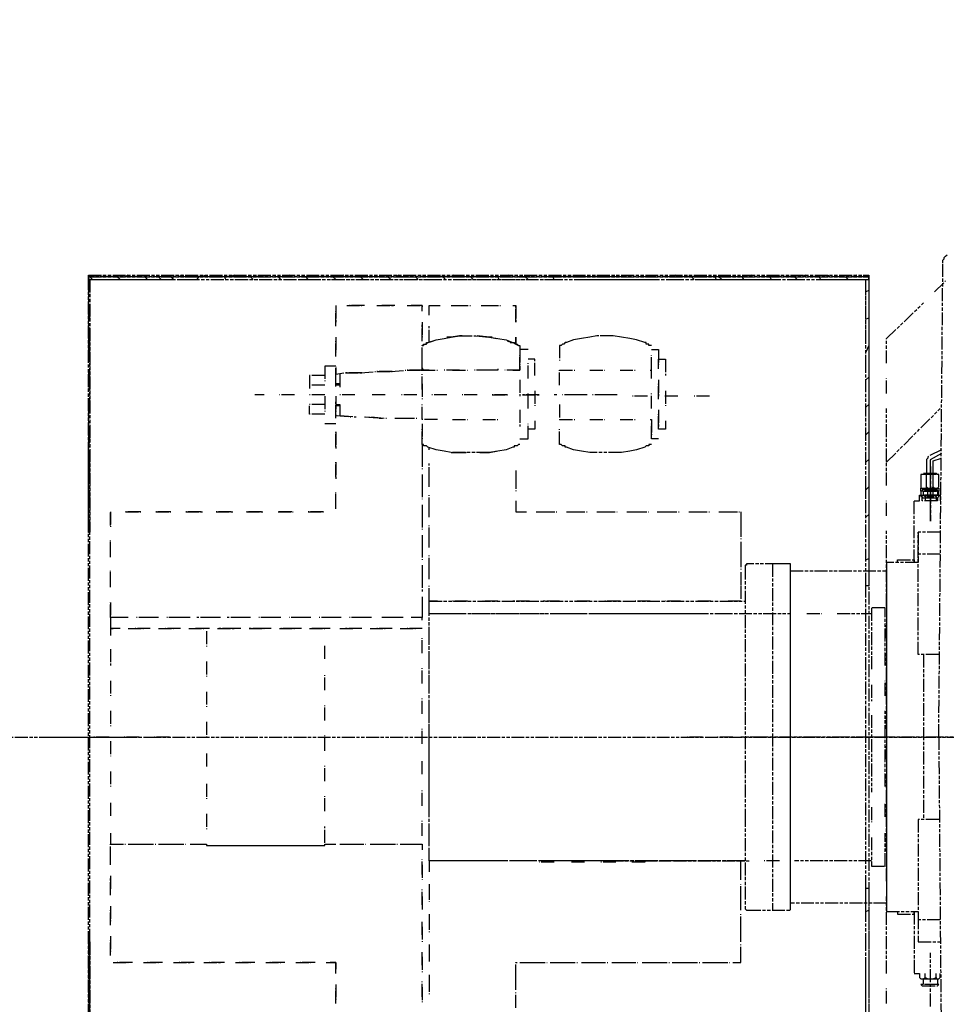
# Model space of a CAD drawing. Header units: millimetres. Extents: x -34725 to 178350, y -13707 to 126150.
# Tile 268 of 272: x 50956 to 51817, y 115163 to 116078. Entities that reach past the tile are written whole.
import ezdxf

# ---------------------------------------------------------------- set-up
doc = ezdxf.new("R2010")
doc.units = ezdxf.units.MM
doc.linetypes.add('AM_ISO09W050', pattern=[22.5, 12, -1.5, 3, -1.5, 3, -1.5])
doc.layers.get('Defpoints').update_dxf_attribs({"linetype": 'CONTINUOUS'})
doc.layers.add('AM_11', color=3, linetype='AM_ISO09W050', lineweight=25)
doc.layers.add('AM_5', color=3, linetype='CONTINUOUS', lineweight=25)
doc.styles.get("Standard").update_dxf_attribs({"font": 'isocp.shx'})
doc.dimstyles.new('AM_ISO', dxfattribs={"dimtxt": 3.5, "dimasz": 2.5, "dimexe": 2, "dimexo": 1, "dimgap": 0.6, "dimtad": 1, "dimdsep": 46, "dimtxsty": 'Standard', "dimcen": 0, "dimclrd": 256, "dimclre": 256, "dimclrt": 2, "dimadec": 0, "dimazin": 2, "dimtp": 0.1, "dimtm": 0.1, "dimtfac": 0.71, "dimtmove": 0, "dimatfit": 3, "dimfxl": 1, "dimtfill": 1, "dimtfillclr": 256, "dimlwd": -1, "dimlwe": -1, "dimarcsym": 0})

# ---------------------------------------------------------------- blocks, each defined once
blk = doc.blocks.new('*D84')
at = {"layer": 'AM_5', "transparency": 16777216}
for p, q in [((49746.9, 116661.47), (55584.17, 116661.47)), ((55284.17, 115786.47), (55284.17, 116286.47)), ((52566.65, 115411.47), (55584.17, 115411.47))]:
    blk.add_line(p, q, dxfattribs=at)
for points in [[(55221.67, 116286.47), (55346.67, 116286.47), (55284.17, 116661.47)], [(55221.67, 115786.47), (55346.67, 115786.47), (55284.17, 115411.47)]]:
    blk.add_solid(points, dxfattribs=at)
at = {"layer": 'Defpoints', "color": 0, "transparency": 16777216}
for p in [(49596.9, 116661.47), (55284.17, 116661.47), (52416.65, 115411.47)]:
    blk.add_point(p, dxfattribs=at)
at = {"layer": 'AM_5', "color": 2, "transparency": 16777216, "insert": (56045.52, 116056.16), "char_height": 525, "attachment_point": 5, "rotation": 90, "bg_fill": 3, "box_fill_scale": 1.1, "bg_fill_color": 256, "bg_fill_true_color": 13158600, "bg_fill_transparency": 0}
blk.add_mtext('1250', dxfattribs=at)

msp = doc.modelspace()

# ---------------------------------------------------------------- linework, layer by layer
at = {"layer": 'AM_11'}
for p, q in [((51814.167, 115854.394), (51815.443, 115855.67)), ((51815.443, 115856.947), (51816.72, 115858.223)), ((51815.443, 115855.67), (51815.443, 115856.947)), ((51816.72, 115858.223), (51817.996, 115859.5)), ((51810.338, 115411.467), (51814.167, 115851.841)), ((51814.167, 115853.118), (51814.167, 115854.394)), ((51814.167, 115851.841), (51814.167, 115853.118)), ((48161.896, 115411.467), (51031.896, 115411.467)), ((50985.71, 115411.467), (52513.854, 115411.467))]:
    msp.add_line(p, q, dxfattribs=at)
for points in [[(51745.239, 115840.353), (51745.239, 115839.077), (51020.218, 115839.077), (51020.218, 115840.353)], [(51021.494, 115836.524), (51021.494, 115601.658), (51020.218, 115601.658), (51020.218, 115836.524)], [(51745.239, 115836.524), (51745.239, 115551.876), (51742.686, 115551.876), (51742.686, 115836.524)], [(51417.192, 115796.954), (51417.192, 115812.271)], [(51258.913, 115749.725), (51274.23, 115749.725)], [(51288.271, 115751.002), (51302.312, 115751.002)], [(51316.353, 115752.278), (51330.394, 115752.278)], [(51395.493, 115729.302), (51409.534, 115729.302)], [(51423.574, 115729.302), (51438.892, 115729.302)], [(51793.744, 115643.78), (51793.744, 115642.504), (51795.02, 115642.504), (51798.85, 115642.504), (51798.85, 115643.78), (51800.126, 115642.504), (51803.955, 115642.504), (51805.232, 115643.78), (51806.508, 115642.504), (51809.061, 115642.504), (51810.338, 115643.78), (51810.338, 115655.269), (51809.061, 115655.269), (51807.785, 115656.545), (51807.785, 115655.269), (51806.508, 115655.269), (51798.85, 115655.269), (51797.573, 115655.269), (51795.02, 115655.269), (51793.744, 115655.269)], [(51810.338, 115641.228), (51810.338, 115639.951), (51809.061, 115639.951), (51793.744, 115639.951), (51793.744, 115641.228), (51793.744, 115642.504), (51810.338, 115642.504)], [(51793.744, 115634.845), (51795.02, 115634.845), (51795.02, 115633.569), (51798.85, 115633.569), (51800.126, 115634.845), (51805.232, 115634.845), (51805.232, 115633.569), (51809.061, 115633.569), (51810.338, 115634.845), (51810.338, 115639.951), (51809.061, 115639.951), (51809.061, 115641.228), (51807.785, 115641.228), (51806.508, 115641.228), (51805.232, 115639.951), (51802.679, 115639.951), (51798.85, 115639.951), (51798.85, 115641.228), (51795.02, 115641.228), (51795.02, 115639.951), (51793.744, 115639.951)], [(51807.785, 115641.228), (51796.297, 115641.228), (51796.297, 115642.504), (51807.785, 115642.504)], [(51809.061, 115639.951), (51809.061, 115636.122), (51796.297, 115636.122), (51796.297, 115639.951)], [(51068.723, 115620.804), (51054.682, 115620.804)], [(51096.804, 115620.804), (51082.763, 115620.804)], [(51238.49, 115620.804), (51224.449, 115620.804)], [(51630.359, 115339.986), (51630.359, 115253.188), (51630.359, 115251.912), (51631.635, 115250.635), (51632.912, 115250.635), (51672.481, 115250.635), (51672.481, 115572.3), (51660.993, 115572.3), (51632.912, 115572.3), (51631.635, 115572.3), (51631.635, 115571.023), (51630.359, 115571.023), (51630.359, 115569.747)], [(51761.833, 115565.917), (51761.833, 115257.017), (51672.481, 115257.017), (51672.481, 115565.917)], [(51040.641, 115536.559), (51040.641, 115522.518)], [(51810.338, 115411.467), (51814.167, 114939.182), (51815.443, 114937.906), (51815.443, 114936.63), (51816.72, 114936.63), (51816.72, 114935.353), (51817.996, 114935.353), (51819.273, 114934.077), (51907.347, 114926.418), (52347.721, 114926.418), (52434.519, 114934.077), (52437.072, 114934.077), (52437.072, 114935.353), (52438.349, 114936.63), (52439.625, 114936.63), (52439.625, 114937.906), (52439.625, 114939.182), (52440.902, 114939.182), (52444.731, 115411.467)], [(51745.239, 115271.058), (51745.239, 114789.838), (51742.686, 114789.838), (51742.686, 115271.058)], [(51021.494, 115221.277), (51021.494, 114814.091), (51020.218, 114814.091), (51020.218, 115221.277)], [(51810.338, 115181.707), (51809.061, 115181.707), (51795.02, 115181.707), (51793.744, 115181.707), (51795.02, 115180.431), (51809.061, 115180.431)], [(51809.061, 115186.813), (51809.061, 115181.707), (51796.297, 115181.707), (51796.297, 115186.813)]]:
    msp.add_lwpolyline(points, close=True, dxfattribs=at)
for points in [[(51066.17, 115839.077), (51020.218, 115839.077), (51020.218, 115836.524), (51090.422, 115836.524)], [(51049.576, 114801.326), (51049.576, 114814.091), (51020.218, 114814.091), (51020.218, 115839.077), (51745.239, 115839.077), (51745.239, 114801.326)], [(51021.494, 115839.077), (51024.047, 115836.524)], [(51029.153, 115839.077), (51030.429, 115840.353)], [(51049.576, 115836.524), (51047.023, 115839.077)], [(51057.235, 115840.353), (51054.682, 115839.077)], [(51072.552, 115839.077), (51075.105, 115836.524)], [(51094.251, 115839.077), (51080.211, 115839.077), (51081.487, 115840.353)], [(51085.316, 115839.077), (51087.869, 115836.524)], [(51096.804, 115839.077), (51099.357, 115836.524), (51098.081, 115839.077)], [(51107.016, 115840.353), (51104.463, 115839.077)], [(51108.292, 115840.353), (51105.739, 115839.077)], [(51179.773, 115839.077), (51108.292, 115839.077)], [(51117.228, 115839.077), (51118.504, 115840.353)], [(51122.333, 115839.077), (51121.057, 115836.524)], [(51126.163, 115839.077), (51128.716, 115840.353)], [(51147.862, 115836.524), (51146.586, 115839.077)], [(51155.521, 115840.353), (51152.968, 115839.077)], [(51170.838, 115839.077), (51173.391, 115836.524)], [(51178.497, 115839.077), (51181.05, 115840.353)], [(51207.855, 115839.077), (51193.814, 115839.077)], [(51198.92, 115836.524), (51196.367, 115839.077)], [(51206.579, 115840.353), (51204.026, 115839.077)], [(51292.101, 115839.077), (51221.896, 115839.077), (51224.449, 115836.524)], [(51229.555, 115839.077), (51232.108, 115840.353)], [(51249.978, 115836.524), (51247.425, 115839.077)], [(51257.637, 115840.353), (51255.084, 115839.077)], [(51272.954, 115839.077), (51275.507, 115836.524)], [(51280.613, 115839.077), (51283.165, 115840.353)], [(51301.036, 115836.524), (51298.483, 115839.077)], [(51308.694, 115840.353), (51306.141, 115839.077), (51321.459, 115839.077)], [(51324.012, 115839.077), (51326.565, 115836.524)], [(51331.67, 115839.077), (51332.947, 115840.353)], [(51405.704, 115839.077), (51334.223, 115839.077)], [(51352.094, 115836.524), (51349.541, 115839.077)], [(51359.752, 115840.353), (51357.199, 115839.077)], [(51375.07, 115839.077), (51377.622, 115836.524)], [(51382.728, 115839.077), (51384.005, 115840.353)], [(51401.875, 115836.524), (51400.598, 115839.077)], [(51410.81, 115840.353), (51408.257, 115839.077)], [(51419.745, 115839.077), (51433.786, 115839.077), (51435.062, 115840.353)], [(51426.127, 115839.077), (51428.68, 115836.524)], [(51518.031, 115839.077), (51447.827, 115839.077)], [(51452.933, 115836.524), (51451.656, 115839.077)], [(51547.39, 115839.077), (51533.349, 115839.077)], [(51631.635, 115839.077), (51561.431, 115839.077)], [(51565.26, 115840.353), (51562.707, 115839.077)], [(51580.577, 115839.077), (51583.13, 115836.524)], [(51588.236, 115839.077), (51590.789, 115840.353)], [(51602.277, 115839.077), (51603.553, 115836.524)], [(51608.659, 115836.524), (51606.106, 115839.077)], [(51608.659, 115839.077), (51611.212, 115840.353)], [(51615.041, 115840.353), (51613.765, 115839.077)], [(51629.082, 115836.524), (51627.806, 115839.077)], [(51636.741, 115840.353), (51634.188, 115839.077)], [(51660.993, 115839.077), (51645.676, 115839.077)], [(51653.335, 115839.077), (51654.611, 115836.524)], [(51659.717, 115839.077), (51662.27, 115840.353)], [(51699.287, 115836.524), (51745.239, 115836.524), (51745.239, 115839.077), (51673.758, 115839.077)], [(51678.864, 115836.524), (51676.311, 115839.077)], [(51686.522, 115840.353), (51683.969, 115839.077)], [(51699.287, 115839.077), (51700.563, 115836.524)], [(51705.669, 115839.077), (51708.222, 115840.353)], [(51726.092, 115836.524), (51723.539, 115839.077)], [(51733.751, 115840.353), (51731.198, 115839.077)], [(51021.494, 115827.589), (51021.494, 115836.524), (51020.218, 115836.524), (51020.218, 115766.319)], [(51021.494, 115836.524), (51745.239, 115836.524)], [(51104.463, 115836.524), (51118.504, 115836.524)], [(51133.821, 115836.524), (51204.026, 115836.524)], [(51218.067, 115836.524), (51232.108, 115836.524)], [(51246.149, 115836.524), (51317.629, 115836.524)], [(51331.67, 115836.524), (51345.711, 115836.524)], [(51359.752, 115836.524), (51429.957, 115836.524)], [(51443.998, 115836.524), (51459.315, 115836.524)], [(51473.356, 115836.524), (51543.56, 115836.524)], [(51557.601, 115836.524), (51571.642, 115836.524)], [(51585.683, 115836.524), (51657.164, 115836.524)], [(51671.205, 115836.524), (51685.246, 115836.524)], [(51742.686, 115777.807), (51742.686, 115836.524), (51745.239, 115836.524), (51745.239, 115766.319)], [(51806.508, 115825.036), (51816.72, 115835.247)], [(51745.239, 115826.312), (51742.686, 115825.036)], [(51021.494, 115799.507), (51021.494, 115813.548)], [(51249.978, 115812.271), (51249.978, 115796.954)], [(51260.189, 115812.271), (51274.23, 115812.271)], [(51276.783, 115812.271), (51262.742, 115812.271)], [(51288.271, 115812.271), (51303.589, 115812.271)], [(51304.865, 115812.271), (51292.101, 115812.271)], [(51316.353, 115812.271), (51330.394, 115812.271), (51330.394, 115810.995)], [(51330.394, 115807.166), (51330.394, 115812.271), (51320.182, 115812.271)], [(51336.776, 115805.889), (51336.776, 115812.271), (51346.988, 115812.271)], [(51336.776, 115803.336), (51336.776, 115812.271), (51343.158, 115812.271)], [(51357.199, 115812.271), (51371.24, 115812.271)], [(51361.029, 115812.271), (51375.07, 115812.271)], [(51385.281, 115812.271), (51400.598, 115812.271)], [(51389.11, 115812.271), (51403.151, 115812.271)], [(51414.639, 115812.271), (51417.192, 115812.271)], [(51761.833, 115758.661), (51761.833, 115781.637), (51796.297, 115814.824)], [(51249.978, 115793.125), (51249.978, 115807.166)], [(51742.686, 115799.507), (51745.239, 115800.783)], [(51021.494, 115791.848), (51020.218, 115790.572)], [(51330.394, 115796.954), (51330.394, 115782.913)], [(51330.394, 115779.084), (51330.394, 115794.401)], [(51336.776, 115777.807), (51336.776, 115793.125)], [(51021.494, 115715.261), (51021.494, 115785.466)], [(51249.978, 115782.913), (51249.978, 115768.872)], [(51336.776, 115752.278), (51330.394, 115752.278), (51330.394, 115761.213), (51330.394, 115775.254), (51331.67, 115775.254), (51331.67, 115776.531), (51332.947, 115776.531), (51334.223, 115776.531), (51334.223, 115777.807), (51335.5, 115777.807), (51343.158, 115780.36), (51350.817, 115781.637), (51357.199, 115782.913), (51364.858, 115784.19), (51380.175, 115784.19), (51392.94, 115782.913), (51400.598, 115781.637), (51408.257, 115780.36), (51414.639, 115777.807), (51415.916, 115777.807), (51417.192, 115776.531), (51418.469, 115776.531), (51419.745, 115775.254), (51421.022, 115775.254)], [(51340.606, 115779.084), (51336.776, 115777.807), (51336.776, 115789.295)], [(51367.411, 115784.19), (51364.858, 115784.19), (51357.199, 115782.913), (51353.37, 115782.913)], [(51395.493, 115782.913), (51392.94, 115782.913), (51381.452, 115784.19)], [(51385.281, 115784.19), (51392.94, 115782.913), (51399.322, 115781.637)], [(51409.534, 115779.084), (51414.639, 115777.807), (51417.192, 115776.531), (51417.192, 115782.913), (51417.192, 115776.531)], [(51543.56, 115775.254), (51542.284, 115775.254), (51541.007, 115775.254), (51541.007, 115776.531), (51539.731, 115776.531), (51538.455, 115776.531), (51538.455, 115777.807), (51537.178, 115777.807), (51529.519, 115780.36), (51523.137, 115781.637), (51515.479, 115782.913), (51507.82, 115784.19), (51492.503, 115784.19), (51486.12, 115782.913), (51478.462, 115781.637), (51470.803, 115780.36), (51464.421, 115777.807), (51463.144, 115777.807), (51461.868, 115776.531), (51460.591, 115776.531), (51459.315, 115775.254), (51458.039, 115775.254), (51458.039, 115761.213)], [(51249.978, 115765.043), (51249.978, 115779.084)], [(51330.394, 115775.254), (51332.947, 115776.531), (51335.5, 115777.807), (51343.158, 115780.36)], [(51412.086, 115777.807), (51414.639, 115777.807), (51419.745, 115775.254), (51421.022, 115775.254), (51421.022, 115770.149)], [(51745.239, 115775.254), (51742.686, 115768.872)], [(51329.117, 115752.278), (51330.394, 115752.278), (51330.394, 115766.319)], [(51331.67, 115752.278), (51330.394, 115754.831), (51330.394, 115767.596)], [(51414.639, 115752.278), (51421.022, 115752.278), (51421.022, 115766.319)], [(51428.68, 115771.425), (51421.022, 115771.425), (51421.022, 115757.384)], [(51542.284, 115752.278), (51543.56, 115752.278), (51543.56, 115766.319)], [(51543.56, 115771.425), (51549.943, 115771.425), (51549.943, 115757.384)], [(51742.686, 115749.725), (51742.686, 115763.766)], [(51020.218, 115759.937), (51021.494, 115761.213)], [(51249.978, 115742.067), (51249.978, 115756.108), (51239.766, 115756.108), (51239.766, 115742.067)], [(51249.978, 115754.831), (51249.978, 115748.449), (51257.637, 115749.725)], [(51421.022, 115756.108), (51421.022, 115752.278), (51406.981, 115752.278)], [(51435.062, 115747.173), (51435.062, 115762.49), (51428.68, 115762.49)], [(51428.68, 115744.62), (51428.68, 115758.661)], [(51543.56, 115744.62), (51543.56, 115758.661)], [(51549.943, 115753.555), (51549.943, 115762.49), (51556.325, 115762.49), (51556.325, 115747.173)], [(51020.218, 115752.278), (51020.218, 115736.961)], [(51239.766, 115747.173), (51225.725, 115747.173), (51225.725, 115734.408)], [(51249.978, 115736.961), (51249.978, 115751.002)], [(51253.807, 115748.449), (51253.807, 115735.685)], [(51272.954, 115749.725), (51286.995, 115751.002)], [(51301.036, 115751.002), (51315.077, 115752.278)], [(51330.394, 115752.278), (51344.435, 115752.278)], [(51330.394, 115734.408), (51330.394, 115748.449)], [(51364.858, 115752.278), (51350.817, 115752.278)], [(51358.476, 115752.278), (51372.517, 115752.278)], [(51392.94, 115752.278), (51378.899, 115752.278)], [(51400.598, 115753.555), (51400.598, 115752.278), (51386.558, 115752.278)], [(51458.039, 115738.237), (51458.039, 115752.278), (51472.079, 115752.278)], [(51486.12, 115752.278), (51500.161, 115752.278)], [(51514.202, 115752.278), (51528.243, 115752.278)], [(51742.686, 115743.343), (51745.239, 115745.896)], [(51745.239, 115752.278), (51745.239, 115736.961)], [(51021.494, 115736.961), (51020.218, 115734.408)], [(51239.766, 115738.237), (51225.725, 115738.237)], [(51253.807, 115739.514), (51249.978, 115739.514)], [(51253.807, 115738.237), (51249.978, 115738.237)], [(51330.394, 115739.514), (51330.394, 115725.473)], [(51421.022, 115743.343), (51421.022, 115728.026)], [(51549.943, 115743.343), (51549.943, 115728.026)], [(51549.943, 115725.473), (51549.943, 115739.514)], [(51761.833, 115730.579), (51761.833, 115744.62)], [(51183.603, 115729.302), (51174.668, 115729.302)], [(51211.684, 115729.302), (51197.644, 115729.302)], [(51239.766, 115729.302), (51225.725, 115729.302)], [(51239.766, 115728.026), (51239.766, 115713.985)], [(51249.978, 115728.026), (51249.978, 115713.985)], [(51267.848, 115729.302), (51253.807, 115729.302)], [(51295.93, 115729.302), (51283.165, 115729.302)], [(51325.288, 115729.302), (51311.247, 115729.302)], [(51353.37, 115729.302), (51339.329, 115729.302)], [(51381.452, 115729.302), (51367.411, 115729.302)], [(51428.68, 115716.538), (51428.68, 115730.579)], [(51435.062, 115733.132), (51435.062, 115719.091)], [(51455.486, 115729.302), (51452.933, 115729.302)], [(51474.632, 115729.302), (51460.591, 115729.302)], [(51483.567, 115729.302), (51469.527, 115729.302)], [(51502.714, 115729.302), (51488.673, 115729.302)], [(51511.649, 115729.302), (51497.608, 115729.302)], [(51539.731, 115728.026), (51525.69, 115728.026)], [(51543.56, 115716.538), (51543.56, 115730.579)], [(51567.813, 115728.026), (51555.048, 115728.026)], [(51556.325, 115733.132), (51556.325, 115719.091)], [(51597.171, 115728.026), (51583.13, 115728.026)], [(51595.895, 115728.026), (51595.895, 115728.026)], [(51742.686, 115664.204), (51742.686, 115735.685)], [(51020.218, 115722.92), (51020.218, 115652.716)], [(51239.766, 115720.367), (51225.725, 115720.367)], [(51239.766, 115711.432), (51225.725, 115711.432), (51225.725, 115719.091)], [(51249.978, 115707.603), (51249.978, 115722.92)], [(51249.978, 115720.367), (51253.807, 115720.367), (51253.807, 115710.156), (51269.125, 115708.879)], [(51253.807, 115719.091), (51249.978, 115719.091)], [(51344.435, 115706.326), (51330.394, 115706.326), (51330.394, 115720.367)], [(51458.039, 115720.367), (51458.039, 115706.326), (51472.079, 115706.326)], [(51745.239, 115720.367), (51742.686, 115717.814)], [(51745.239, 115722.92), (51745.239, 115652.716)], [(51020.218, 115708.879), (51021.494, 115710.156)], [(51249.978, 115708.879), (51249.978, 115710.156), (51264.019, 115708.879), (51249.978, 115710.156)], [(51276.783, 115708.879), (51292.101, 115707.603)], [(51278.06, 115708.879), (51293.377, 115707.603)], [(51283.165, 115708.879), (51297.206, 115707.603)], [(51421.022, 115715.261), (51421.022, 115699.944)], [(51549.943, 115715.261), (51549.943, 115699.944)], [(51556.325, 115705.05), (51556.325, 115697.391), (51549.943, 115697.391), (51549.943, 115711.432)], [(51761.833, 115645.057), (51761.833, 115716.538)], [(51761.833, 115666.757), (51811.614, 115716.538)], [(51021.494, 115687.18), (51021.494, 115699.944)], [(51249.978, 115702.497), (51239.766, 115702.497)], [(51304.865, 115707.603), (51320.182, 115707.603)], [(51306.141, 115707.603), (51321.459, 115707.603)], [(51311.247, 115707.603), (51325.288, 115707.603)], [(51330.394, 115702.497), (51330.394, 115688.456)], [(51358.476, 115706.326), (51372.517, 115706.326)], [(51386.558, 115706.326), (51400.598, 115706.326)], [(51421.022, 115706.326), (51421.022, 115706.326)], [(51421.022, 115688.456), (51428.68, 115688.456), (51428.68, 115702.497)], [(51435.062, 115705.05), (51435.062, 115697.391), (51428.68, 115697.391)], [(51486.12, 115706.326), (51500.161, 115706.326)], [(51514.202, 115706.326), (51528.243, 115706.326)], [(51542.284, 115706.326), (51543.56, 115706.326), (51543.56, 115692.285)], [(51549.943, 115688.456), (51543.56, 115688.456), (51543.56, 115702.497)], [(51249.978, 115680.797), (51249.978, 115694.838), (51249.978, 115679.521)], [(51421.022, 115683.35), (51419.745, 115683.35), (51418.469, 115682.074), (51417.192, 115682.074), (51415.916, 115682.074), (51415.916, 115680.797), (51414.639, 115680.797), (51408.257, 115678.245), (51400.598, 115676.968), (51392.94, 115675.692), (51357.199, 115675.692), (51350.817, 115676.968), (51343.158, 115678.245), (51335.5, 115680.797), (51334.223, 115682.074), (51332.947, 115682.074), (51331.67, 115682.074), (51331.67, 115683.35), (51330.394, 115683.35), (51330.394, 115697.391)], [(51543.56, 115683.35), (51542.284, 115683.35), (51541.007, 115683.35), (51541.007, 115682.074), (51539.731, 115682.074), (51538.455, 115682.074), (51537.178, 115680.797), (51529.519, 115678.245), (51523.137, 115676.968), (51515.479, 115675.692), (51486.12, 115675.692), (51478.462, 115676.968), (51470.803, 115678.245), (51464.421, 115680.797), (51463.144, 115680.797), (51463.144, 115682.074), (51461.868, 115682.074), (51460.591, 115682.074), (51459.315, 115683.35), (51458.039, 115683.35), (51458.039, 115697.391)], [(51742.686, 115692.285), (51745.239, 115694.838)], [(51021.494, 115685.903), (51020.218, 115683.35)], [(51020.218, 115611.869), (51020.218, 115684.627)], [(51330.394, 115683.35), (51330.394, 115683.35), (51330.394, 115669.309)], [(51330.394, 115674.415), (51330.394, 115660.374)], [(51336.776, 115678.245), (51336.776, 115680.797)], [(51357.199, 115675.692), (51364.858, 115675.692), (51371.24, 115675.692)], [(51384.005, 115675.692), (51392.94, 115675.692), (51398.046, 115676.968)], [(51385.281, 115675.692), (51392.94, 115675.692), (51399.322, 115676.968)], [(51812.89, 115678.245), (51800.126, 115671.862), (51800.126, 115670.586), (51798.85, 115669.309), (51798.85, 115656.545)], [(51802.679, 115662.927), (51802.679, 115611.869), (51802.679, 115669.309), (51814.167, 115675.692)], [(51020.218, 115610.593), (51020.218, 115601.658), (51021.494, 115601.658), (51021.494, 115671.862)], [(51249.978, 115652.716), (51249.978, 115666.757), (51249.978, 115651.439)], [(51336.776, 115650.163), (51336.776, 115665.48)], [(51745.239, 115669.309), (51742.686, 115666.757)], [(51802.679, 115620.804), (51802.679, 115665.48)], [(51805.232, 115656.545), (51805.232, 115668.033), (51812.89, 115670.586)], [(51020.218, 115657.821), (51021.494, 115659.098)], [(51330.394, 115655.269), (51330.394, 115641.228)], [(51336.776, 115643.78), (51336.776, 115657.821)], [(51417.192, 115659.098), (51417.192, 115645.057)], [(51417.192, 115653.992), (51417.192, 115639.951)], [(51796.297, 115656.545), (51807.785, 115656.545)], [(51798.85, 115643.78), (51798.85, 115655.269)], [(51805.232, 115643.78), (51805.232, 115655.269)], [(51330.394, 115646.333), (51330.394, 115632.292)], [(51742.686, 115636.122), (51742.686, 115650.163)], [(51020.218, 115638.675), (51020.218, 115624.634)], [(51249.978, 115624.634), (51249.978, 115638.675)], [(51249.978, 115623.357), (51249.978, 115637.398)], [(51336.776, 115622.081), (51336.776, 115636.122)], [(51742.686, 115641.228), (51745.239, 115643.78)], [(51745.239, 115638.675), (51745.239, 115624.634)], [(51772.044, 115573.576), (51772.044, 115576.129), (51787.361, 115576.129), (51787.361, 115573.576), (51787.361, 115631.016), (51792.467, 115631.016), (51792.467, 115634.845), (51792.467, 115636.122), (51793.744, 115636.122), (51796.297, 115636.122), (51797.573, 115634.845), (51800.126, 115636.122), (51805.232, 115636.122), (51807.785, 115634.845), (51807.785, 115636.122), (51809.061, 115636.122), (51811.614, 115636.122), (51811.614, 115634.845), (51811.614, 115631.016)], [(51795.02, 115636.122), (51809.061, 115636.122)], [(51796.297, 115642.504), (51807.785, 115642.504)], [(51800.126, 115642.504), (51801.402, 115642.504), (51803.955, 115642.504)], [(51800.126, 115634.845), (51800.126, 115639.951)], [(51805.232, 115634.845), (51805.232, 115639.951)], [(51021.494, 115634.845), (51020.218, 115632.292)], [(51330.394, 115627.187), (51330.394, 115611.869)], [(51336.776, 115615.699), (51336.776, 115629.74)], [(51417.192, 115631.016), (51417.192, 115620.804), (51422.298, 115620.804)], [(51761.833, 115616.975), (51761.833, 115631.016)], [(51809.061, 115633.569), (51809.061, 115631.016), (51795.02, 115631.016), (51795.02, 115633.569)], [(51796.297, 115633.569), (51807.785, 115633.569)], [(51797.573, 115634.845), (51797.573, 115631.016)], [(51807.785, 115634.845), (51807.785, 115631.016)], [(51811.614, 115631.016), (51811.614, 115631.016)], [(51040.641, 115608.04), (51040.641, 115620.804), (51040.641, 115606.764)], [(51124.886, 115620.804), (51110.845, 115620.804), (51126.163, 115620.804)], [(51152.968, 115620.804), (51138.927, 115620.804), (51154.244, 115620.804)], [(51181.05, 115620.804), (51167.009, 115620.804), (51182.326, 115620.804)], [(51209.132, 115620.804), (51196.367, 115620.804), (51210.408, 115620.804)], [(51330.394, 115618.252), (51330.394, 115604.211)], [(51417.192, 115625.91), (51417.192, 115620.804), (51427.404, 115620.804)], [(51436.339, 115620.804), (51450.38, 115620.804)], [(51441.445, 115620.804), (51455.486, 115620.804)], [(51464.421, 115620.804), (51478.462, 115620.804)], [(51469.527, 115620.804), (51483.567, 115620.804)], [(51492.503, 115620.804), (51506.543, 115620.804)], [(51497.608, 115620.804), (51511.649, 115620.804)], [(51520.584, 115620.804), (51535.902, 115620.804)], [(51526.967, 115620.804), (51541.007, 115620.804)], [(51548.666, 115620.804), (51563.983, 115620.804)], [(51555.048, 115620.804), (51569.089, 115620.804)], [(51578.024, 115620.804), (51592.065, 115620.804)], [(51583.13, 115620.804), (51597.171, 115620.804)], [(51606.106, 115620.804), (51620.147, 115620.804)], [(51611.212, 115620.804), (51625.253, 115620.804)], [(51626.529, 115620.804), (51626.529, 115608.04)], [(51745.239, 115610.593), (51745.239, 115551.876), (51742.686, 115551.876), (51742.686, 115622.081)], [(51745.239, 115618.252), (51742.686, 115615.699)], [(51020.218, 115606.764), (51021.494, 115609.316)], [(51626.529, 115609.316), (51626.529, 115595.276)], [(51021.494, 115602.934), (51020.218, 115601.658)], [(51021.494, 115221.277), (51021.494, 115601.658)], [(51330.394, 115599.105), (51330.394, 115583.788)], [(51336.776, 115593.999), (51336.776, 115608.04)], [(51336.776, 115587.617), (51336.776, 115600.381)], [(51761.833, 115532.73), (51761.833, 115602.934)], [(51811.614, 115601.658), (51791.191, 115601.658), (51791.191, 115573.576), (51761.833, 115573.576), (51761.833, 115249.359), (51791.191, 115249.359), (51791.191, 115221.277), (51811.614, 115221.277)], [(51810.338, 115488.054), (51791.191, 115488.054), (51791.191, 115601.658)], [(51040.641, 115579.958), (51040.641, 115593.999)], [(51040.641, 115578.682), (51040.641, 115592.723)], [(51330.394, 115590.17), (51330.394, 115576.129)], [(51626.529, 115592.723), (51626.529, 115578.682)], [(51626.529, 115581.235), (51626.529, 115567.194)], [(51811.614, 115581.235), (51791.191, 115581.235)], [(51336.776, 115565.917), (51336.776, 115579.958)], [(51336.776, 115558.259), (51336.776, 115572.3)], [(51655.888, 115572.3), (51655.888, 115250.635)], [(51742.686, 115576.129), (51745.239, 115577.405)], [(51040.641, 115551.876), (51040.641, 115565.917)], [(51040.641, 115550.6), (51040.641, 115564.641)], [(51330.394, 115571.023), (51330.394, 115555.706)], [(51626.529, 115564.641), (51626.529, 115550.6)], [(51330.394, 115562.088), (51330.394, 115546.771)], [(51344.435, 115537.836), (51336.776, 115537.836), (51336.776, 115551.876)], [(51336.776, 115537.836), (51336.776, 115544.218)], [(51626.529, 115551.876), (51626.529, 115539.112)], [(51742.686, 115271.058), (51742.686, 115551.876)], [(51745.239, 115551.876), (51743.962, 115551.876)], [(51330.394, 115541.665), (51330.394, 115527.624)], [(51336.776, 115526.347), (51336.776, 115537.836), (51630.359, 115537.836)], [(51372.517, 115537.836), (51358.476, 115537.836)], [(51400.598, 115537.836), (51386.558, 115537.836)], [(51429.957, 115537.836), (51414.639, 115537.836)], [(51458.039, 115537.836), (51442.721, 115537.836)], [(51486.12, 115537.836), (51472.079, 115537.836)], [(51514.202, 115537.836), (51500.161, 115537.836)], [(51542.284, 115537.836), (51528.243, 115537.836)], [(51570.366, 115537.836), (51556.325, 115537.836)], [(51598.448, 115537.836), (51585.683, 115537.836)], [(51626.529, 115537.836), (51613.765, 115537.836)], [(51330.394, 115532.73), (51330.394, 115522.518), (51326.565, 115522.518)], [(51630.359, 115296.587), (51336.776, 115296.587), (51336.776, 115411.467), (51336.776, 115526.347), (51630.359, 115526.347)], [(51348.264, 115526.347), (51362.305, 115526.347)], [(51376.346, 115526.347), (51446.55, 115526.347)], [(51460.591, 115526.347), (51475.909, 115526.347)], [(51488.673, 115526.347), (51560.154, 115526.347)], [(51505.267, 115526.347), (51561.431, 115526.347)], [(51574.195, 115526.347), (51588.236, 115526.347)], [(51602.277, 115526.347), (51672.481, 115526.347)], [(51672.481, 115296.587), (51672.481, 115526.347)], [(51687.799, 115526.347), (51701.84, 115526.347)], [(51715.881, 115526.347), (51747.792, 115526.347)], [(51760.556, 115477.843), (51760.556, 115531.453), (51747.792, 115531.453), (51747.792, 115474.013)], [(51050.852, 115522.518), (51040.641, 115522.518), (51040.641, 115512.307), (51043.194, 115512.307)], [(51057.235, 115522.518), (51043.194, 115522.518)], [(51078.934, 115522.518), (51064.893, 115522.518)], [(51085.316, 115522.518), (51071.275, 115522.518)], [(51107.016, 115522.518), (51092.975, 115522.518)], [(51114.675, 115522.518), (51099.357, 115522.518)], [(51136.374, 115522.518), (51121.057, 115522.518)], [(51142.756, 115522.518), (51127.439, 115522.518)], [(51164.456, 115522.518), (51149.139, 115522.518)], [(51170.838, 115522.518), (51156.797, 115522.518)], [(51192.538, 115522.518), (51178.497, 115522.518)], [(51198.92, 115522.518), (51184.879, 115522.518)], [(51220.62, 115522.518), (51206.579, 115522.518)], [(51227.002, 115522.518), (51212.961, 115522.518)], [(51248.701, 115522.518), (51234.661, 115522.518)], [(51255.084, 115522.518), (51241.043, 115522.518)], [(51276.783, 115522.518), (51262.742, 115522.518)], [(51283.165, 115522.518), (51269.125, 115522.518)], [(51304.865, 115522.518), (51292.101, 115522.518)], [(51312.524, 115522.518), (51298.483, 115522.518)], [(51330.394, 115519.965), (51330.394, 115522.518), (51320.182, 115522.518)], [(51336.776, 115452.314), (51336.776, 115522.518)], [(51761.833, 115503.371), (51761.833, 115517.412)], [(51049.576, 115512.307), (51040.641, 115512.307), (51040.641, 115505.924)], [(51057.235, 115512.307), (51071.275, 115512.307)], [(51077.658, 115512.307), (51063.617, 115512.307)], [(51085.316, 115512.307), (51099.357, 115512.307)], [(51105.739, 115512.307), (51091.699, 115512.307)], [(51113.398, 115512.307), (51127.439, 115512.307)], [(51132.545, 115512.307), (51129.992, 115512.307), (51119.78, 115512.307)], [(51129.992, 115509.754), (51129.992, 115495.713)], [(51140.204, 115512.307), (51155.521, 115512.307)], [(51156.797, 115512.307), (51141.48, 115512.307)], [(51161.903, 115512.307), (51147.862, 115512.307)], [(51184.879, 115512.307), (51169.562, 115512.307), (51183.603, 115512.307)], [(51189.985, 115512.307), (51175.944, 115512.307)], [(51197.644, 115512.307), (51211.684, 115512.307)], [(51212.961, 115512.307), (51198.92, 115512.307)], [(51218.067, 115512.307), (51204.026, 115512.307)], [(51225.725, 115512.307), (51239.766, 115512.307), (51227.002, 115512.307)], [(51244.872, 115512.307), (51239.766, 115512.307), (51232.108, 115512.307)], [(51253.807, 115512.307), (51266.572, 115512.307)], [(51274.23, 115512.307), (51258.913, 115512.307)], [(51281.889, 115512.307), (51295.93, 115512.307)], [(51302.312, 115512.307), (51288.271, 115512.307)], [(51309.971, 115512.307), (51324.012, 115512.307)], [(51330.394, 115512.307), (51316.353, 115512.307)], [(51330.394, 115489.331), (51330.394, 115503.371)], [(51040.641, 115493.16), (51040.641, 115477.843)], [(51239.766, 115484.225), (51239.766, 115496.989)], [(51761.833, 115419.126), (51761.833, 115489.331)], [(51129.992, 115481.672), (51129.992, 115467.631)], [(51796.297, 115488.054), (51796.297, 115334.881)], [(51330.394, 115461.249), (51330.394, 115475.29)], [(51040.641, 115463.802), (51040.641, 115449.761)], [(51239.766, 115454.867), (51239.766, 115468.907)], [(51760.556, 115449.761), (51760.556, 115463.802)], [(51129.992, 115453.59), (51129.992, 115439.549)], [(51747.792, 115459.972), (51747.792, 115444.655)], [(51330.394, 115433.167), (51330.394, 115447.208)], [(51040.641, 115435.72), (51040.641, 115421.679)], [(51239.766, 115426.785), (51239.766, 115440.826)], [(51336.776, 115424.232), (51336.776, 115438.273)], [(51760.556, 115365.515), (51760.556, 115435.72)], [(51129.992, 115425.508), (51129.992, 115411.467)], [(51747.792, 115431.891), (51747.792, 115360.41)], [(51330.394, 115405.085), (51330.394, 115419.126)], [(51039.364, 115411.467), (51025.323, 115411.467)], [(51040.641, 115407.638), (51040.641, 115393.597)], [(51043.194, 115411.467), (51057.235, 115411.467)], [(51067.446, 115411.467), (51053.405, 115411.467)], [(51071.275, 115411.467), (51076.381, 115411.467)], [(51095.528, 115411.467), (51081.487, 115411.467)], [(51239.766, 115398.703), (51239.766, 115412.744)], [(51336.776, 115338.71), (51336.776, 115410.191)], [(51590.789, 115411.467), (51576.748, 115411.467)], [(51618.871, 115411.467), (51604.83, 115411.467)], [(51768.215, 115411.467), (51696.734, 115411.467), (51626.529, 115411.467)], [(51646.952, 115411.467), (51632.912, 115411.467)], [(51724.816, 115411.467), (51712.051, 115411.467)], [(51810.338, 115411.467), (51740.133, 115411.467)], [(51761.833, 115391.044), (51761.833, 115405.085)], [(51129.992, 115396.15), (51129.992, 115383.386)], [(51330.394, 115377.003), (51330.394, 115389.768)], [(51040.641, 115379.556), (51040.641, 115365.515)], [(51239.766, 115370.621), (51239.766, 115384.662)], [(51761.833, 115305.522), (51761.833, 115377.003)], [(51129.992, 115368.068), (51129.992, 115354.027)], [(51330.394, 115347.645), (51330.394, 115361.686)], [(51239.766, 115342.539), (51239.766, 115356.58)], [(51040.641, 115350.198), (51040.641, 115337.434)], [(51747.792, 115346.369), (51747.792, 115332.328)], [(51760.556, 115337.434), (51760.556, 115350.198)], [(51129.992, 115339.986), (51129.992, 115325.946)], [(51810.338, 115334.881), (51791.191, 115334.881), (51791.191, 115221.277)], [(51239.766, 115313.181), (51239.766, 115328.498)], [(51330.394, 115319.563), (51330.394, 115333.604)], [(51336.776, 115310.628), (51336.776, 115324.669)], [(51040.641, 115322.116), (51040.641, 115311.905), (51043.194, 115311.905)], [(51747.792, 115318.287), (51747.792, 115291.481), (51760.556, 115291.481), (51760.556, 115322.116)], [(51040.641, 115297.864), (51040.641, 115311.905), (51054.682, 115311.905)], [(51040.641, 115292.758), (51040.641, 115308.075)], [(51057.235, 115311.905), (51071.275, 115311.905)], [(51068.723, 115311.905), (51082.763, 115311.905)], [(51085.316, 115311.905), (51099.357, 115311.905)], [(51096.804, 115311.905), (51110.845, 115311.905)], [(51114.675, 115311.905), (51127.439, 115311.905)], [(51124.886, 115311.905), (51129.992, 115311.905), (51129.992, 115310.628), (51137.651, 115310.628)], [(51129.992, 115311.905), (51129.992, 115310.628), (51144.033, 115310.628)], [(51141.48, 115310.628), (51155.521, 115310.628)], [(51151.692, 115310.628), (51167.009, 115310.628)], [(51158.074, 115310.628), (51172.115, 115310.628)], [(51169.562, 115310.628), (51183.603, 115310.628)], [(51181.05, 115310.628), (51195.091, 115310.628)], [(51186.156, 115310.628), (51201.473, 115310.628)], [(51197.644, 115310.628), (51211.684, 115310.628)], [(51209.132, 115310.628), (51223.172, 115310.628)], [(51215.514, 115310.628), (51229.555, 115310.628)], [(51225.725, 115310.628), (51239.766, 115310.628)], [(51237.213, 115310.628), (51239.766, 115310.628), (51239.766, 115311.905), (51249.978, 115311.905)], [(51253.807, 115311.905), (51267.848, 115311.905)], [(51264.019, 115311.905), (51278.06, 115311.905)], [(51281.889, 115311.905), (51295.93, 115311.905)], [(51293.377, 115311.905), (51307.418, 115311.905)], [(51309.971, 115311.905), (51324.012, 115311.905)], [(51321.459, 115311.905), (51330.394, 115311.905), (51330.394, 115306.799)], [(51330.394, 115283.823), (51330.394, 115297.864)], [(51330.394, 115292.758), (51330.394, 115278.717)], [(51344.435, 115296.587), (51336.776, 115296.587), (51336.776, 115288.929)], [(51341.882, 115296.587), (51336.776, 115296.587), (51336.776, 115286.376)], [(51408.257, 115296.587), (51336.776, 115296.587)], [(51369.964, 115296.587), (51354.646, 115296.587)], [(51372.517, 115296.587), (51358.476, 115296.587)], [(51398.046, 115296.587), (51384.005, 115296.587)], [(51400.598, 115296.587), (51386.558, 115296.587)], [(51426.127, 115296.587), (51412.086, 115296.587)], [(51429.957, 115296.587), (51414.639, 115296.587)], [(51436.339, 115296.587), (51421.022, 115296.587)], [(51452.933, 115295.311), (51438.892, 115295.311)], [(51458.039, 115296.587), (51442.721, 115296.587)], [(51520.584, 115296.587), (51450.38, 115296.587)], [(51481.015, 115295.311), (51468.25, 115295.311)], [(51486.12, 115296.587), (51472.079, 115296.587)], [(51510.373, 115295.311), (51496.332, 115295.311)], [(51514.202, 115296.587), (51500.161, 115296.587)], [(51505.267, 115296.587), (51561.431, 115296.587)], [(51534.625, 115296.587), (51548.666, 115296.587), (51537.178, 115296.587), (51537.178, 115295.311), (51524.414, 115295.311)], [(51542.284, 115296.587), (51528.243, 115296.587)], [(51570.366, 115296.587), (51556.325, 115296.587)], [(51576.748, 115296.587), (51563.983, 115296.587), (51634.188, 115296.587)], [(51598.448, 115296.587), (51585.683, 115296.587)], [(51606.106, 115296.587), (51592.065, 115296.587)], [(51626.529, 115296.587), (51613.765, 115296.587)], [(51626.529, 115288.929), (51626.529, 115296.587), (51620.147, 115296.587)], [(51626.529, 115278.717), (51626.529, 115292.758)], [(51662.27, 115296.587), (51648.229, 115296.587)], [(51747.792, 115296.587), (51676.311, 115296.587)], [(51761.833, 115277.441), (51761.833, 115291.481)], [(51040.641, 115282.546), (51040.641, 115269.782)], [(51040.641, 115264.676), (51040.641, 115279.993)], [(51336.776, 115274.888), (51336.776, 115260.847)], [(51336.776, 115272.335), (51336.776, 115258.294)], [(51626.529, 115260.847), (51626.529, 115274.888)], [(51742.686, 115241.7), (51742.686, 115271.058), (51745.239, 115271.058), (51745.239, 115200.854)], [(51330.394, 115255.741), (51330.394, 115269.782)], [(51330.394, 115263.4), (51330.394, 115250.635)], [(51626.529, 115250.635), (51626.529, 115263.4)], [(51761.833, 115191.919), (51761.833, 115263.4)], [(51040.641, 115254.465), (51040.641, 115240.424)], [(51040.641, 115236.594), (51040.641, 115250.635)], [(51336.776, 115246.806), (51336.776, 115232.765)], [(51336.776, 115244.253), (51336.776, 115230.212)], [(51626.529, 115232.765), (51626.529, 115246.806)], [(51742.686, 115249.359), (51745.239, 115250.635)], [(51772.044, 115249.359), (51772.044, 115246.806), (51787.361, 115246.806), (51787.361, 115249.359), (51787.361, 115191.919), (51792.467, 115191.919), (51792.467, 115188.089), (51793.744, 115186.813), (51796.297, 115186.813), (51797.573, 115188.089), (51800.126, 115186.813), (51805.232, 115186.813), (51807.785, 115188.089), (51807.785, 115186.813), (51809.061, 115186.813), (51810.338, 115186.813), (51811.614, 115188.089), (51811.614, 115191.919)], [(51330.394, 115227.659), (51330.394, 115240.424)], [(51330.394, 115235.318), (51330.394, 115221.277)], [(51626.529, 115221.277), (51626.529, 115235.318)], [(51811.614, 115241.7), (51791.191, 115241.7)], [(51040.641, 115226.383), (51040.641, 115212.342)], [(51742.686, 115213.618), (51742.686, 115227.659)], [(51021.494, 115153.625), (51021.494, 115221.277), (51020.218, 115221.277), (51020.218, 115151.072), (51021.494, 115152.349)], [(51021.494, 115218.724), (51020.218, 115216.171)], [(51040.641, 115208.513), (51040.641, 115222.553)], [(51336.776, 115218.724), (51336.776, 115204.683)], [(51626.529, 115204.683), (51626.529, 115218.724)], [(51020.218, 115204.683), (51021.494, 115207.236)], [(51330.394, 115199.577), (51330.394, 115212.342)], [(51330.394, 115207.236), (51330.394, 115193.195)], [(51336.776, 115214.895), (51336.776, 115202.13)], [(51618.871, 115202.13), (51626.529, 115202.13), (51626.529, 115207.236)], [(51802.679, 115161.284), (51802.679, 115211.065)], [(51043.194, 115202.13), (51057.235, 115202.13)], [(51061.064, 115202.13), (51047.023, 115202.13)], [(51071.275, 115202.13), (51085.316, 115202.13)], [(51089.146, 115202.13), (51075.105, 115202.13)], [(51099.357, 115202.13), (51114.675, 115202.13)], [(51118.504, 115202.13), (51104.463, 115202.13)], [(51127.439, 115202.13), (51142.756, 115202.13)], [(51146.586, 115202.13), (51132.545, 115202.13)], [(51156.797, 115202.13), (51170.838, 115202.13)], [(51174.668, 115202.13), (51160.627, 115202.13)], [(51184.879, 115202.13), (51198.92, 115202.13)], [(51202.749, 115202.13), (51188.708, 115202.13)], [(51212.961, 115202.13), (51227.002, 115202.13)], [(51230.831, 115202.13), (51216.79, 115202.13)], [(51241.043, 115202.13), (51249.978, 115202.13), (51249.978, 115195.748)], [(51249.978, 115191.919), (51249.978, 115202.13), (51244.872, 115202.13)], [(51417.192, 115188.089), (51417.192, 115202.13), (51418.469, 115202.13)], [(51421.022, 115202.13), (51435.062, 115202.13)], [(51432.51, 115202.13), (51446.55, 115202.13)], [(51449.103, 115202.13), (51463.144, 115202.13)], [(51460.591, 115202.13), (51474.632, 115202.13)], [(51478.462, 115202.13), (51491.226, 115202.13)], [(51488.673, 115202.13), (51502.714, 115202.13)], [(51506.543, 115202.13), (51519.308, 115202.13)], [(51516.755, 115202.13), (51530.796, 115202.13)], [(51534.625, 115202.13), (51548.666, 115202.13)], [(51546.113, 115202.13), (51560.154, 115202.13)], [(51562.707, 115202.13), (51576.748, 115202.13)], [(51574.195, 115202.13), (51588.236, 115202.13)], [(51590.789, 115202.13), (51604.83, 115202.13)], [(51602.277, 115202.13), (51616.318, 115202.13)], [(51742.686, 115129.373), (51742.686, 115199.577)], [(51336.776, 115190.642), (51336.776, 115176.601)], [(51417.192, 115176.601), (51417.192, 115191.919)], [(51797.573, 115188.089), (51797.573, 115191.919)], [(51807.785, 115188.089), (51807.785, 115191.919)], [(51811.614, 115191.919), (51811.614, 115191.919)], [(51249.978, 115181.707), (51249.978, 115167.666)], [(51330.394, 115170.219), (51330.394, 115184.26)], [(51330.394, 115179.154), (51330.394, 115165.113)], [(51336.776, 115186.813), (51336.776, 115172.772)], [(51745.239, 115186.813), (51745.239, 115172.772)], [(51795.02, 115186.813), (51809.061, 115186.813)], [(51800.126, 115180.431), (51801.402, 115180.431), (51803.955, 115180.431)], [(51249.978, 115163.837), (51249.978, 115177.878)], [(51417.192, 115160.008), (51417.192, 115174.048)], [(51761.833, 115163.837), (51761.833, 115177.878)]]:
    msp.add_lwpolyline(points, dxfattribs=at)

# ---------------------------------------------------------------- next in the draw order: dimensions: what is measured, and where the dimension line sits
at = {"layer": 'AM_5'}
dim = msp.add_linear_dim(base=(55284.168, 116661.467), p1=(52416.649, 115411.467), p2=(49596.896, 116661.467), angle=90, dimstyle='AM_ISO', override={"dimscale": 150, "dimtmove": 2}, dxfattribs=at)
dim.commit()
dim.dimension.update_dxf_attribs({"geometry": '*D84', "text_midpoint": (56045.52, 116056.156), "dimtype": 160})

doc.saveas('drawing.dxf')
